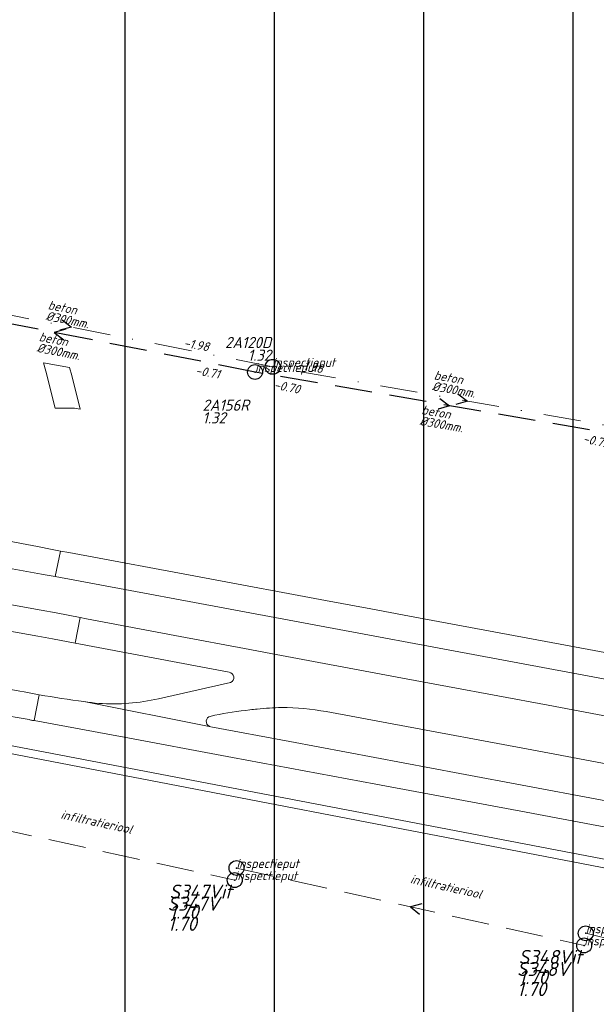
# Model space of a CAD drawing. Extents: x 148869 to 161638, y 453607 to 469810.
# Tile 775 of 1056: x 157023 to 157100, y 468252 to 468384. Entities that reach past the tile are written whole.
import ezdxf
from ezdxf.enums import TextEntityAlignment as Align
from ezdxf.lldxf.tags import DXFTag

# ---------------------------------------------------------------- set-up
doc = ezdxf.new("R2010")
doc.units = 0
doc.header["$PDMODE"] = 32
doc.header["$PDSIZE"] = 2
doc.linetypes.add('RI-HWA', pattern=[7.4, 5, -2.4])
doc.linetypes.add('RI-VWA', pattern=[11, 5, -3, 0, -3])
doc.layers.get('0').update_dxf_attribs({"linetype": 'CONTINUOUS'})
doc.layers.get('DEFPOINTS').update_dxf_attribs({"linetype": 'CONTINUOUS'})
for name, color, linetype in [('2022 hatch', 10, 'CONTINUOUS'), ('B-OI-RI-BOB-T18-niet meenemen', 252, 'CONTINUOUS'), ('B-OI-RI-DIAMETER-T18-niet meenemen', 252, 'CONTINUOUS'), ('B-OI-RI-HWA-PUTDEKSELHOOGTE-T25-niet meenemen', 252, 'CONTINUOUS'), ('B-OI-RI-HWA-PUTNUMMER-T25-niet meenemen', 252, 'CONTINUOUS'), ('B-OI-RI-HWA_TRANSPORTLEIDING-G-niet meenemen', 252, 'RI-HWA'), ('B-OI-RI-MATERIAAL-T18-niet meenemen', 252, 'CONTINUOUS'), ('B-OI-RI-STROOMRICHTING-S-niet meenemen', 252, 'CONTINUOUS'), ('B-OI-RI-VWA_PUTDEKSELHOOGTE-T25-niet meenemen', 252, 'CONTINUOUS'), ('gs dwa', 252, 'CONTINUOUS'), ('gs rwa', 252, 'CONTINUOUS')]:
    doc.layers.add(name, color=color, linetype=linetype)
for name, color, linetype, lineweight in [('B-OI-RI-HWA-PUTDEKSELHOOGTE-T25', 150, 'CONTINUOUS', 25), ('B-OI-RI-HWA-PUTNUMMER-T25', 150, 'CONTINUOUS', 25), ('B-OI-RI-HWA_IT TRANSPORTLEIDING-G', 134, 'RI-HWA', 18), ('B-OI-RI-HWA_RIOOLPUT-S', 150, 'CONTINUOUS', 25), ('B-OI-RI-PERSLEIDING-G-niet meenemen', 190, 'RI-PERS', 18), ('B-OI-RI-STRENGTYPE-T18', 31, 'CONTINUOUS', 18), ('B-OI-RI-STROOMRICHTING-S', 252, 'CONTINUOUS', 25), ('B-OI-RI-VWA_TRANSPORTLEIDING-G-niet meenemen', 252, 'RI-VWA', 18), ('B-RO-VH-VERHARDING_ASFALT-GV', 251, 'CONTINUOUS', 18), ('B-RO-VH-VERHARDING_GRASBETONSTEEN-GV', 251, 'CONTINUOUS', 18)]:
    doc.layers.add(name, color=color, linetype=linetype, lineweight=lineweight)
doc.styles.add('iso15', font='ISO.shx', dxfattribs={"oblique": 15})
doc.styles.add('NLCS-ISO-M500-T18_CURSIEF', font='NLCS-ISO.ttf', dxfattribs={"oblique": 15, "height": 0.9})
doc.styles.add('NLCS-ISO-M750-T25_CURSIEF', font='NLCS-ISO.ttf', dxfattribs={"oblique": 15, "height": 1.875})
doc.styles.add('NLCS-ISO-M750_CURSIEF', font='NLCS-ISO.ttf', dxfattribs={"oblique": 15})
tags = doc.linetypes.add('RI-PERS', pattern='A,7,-2,["P",Standard,S=1.8,R=0,X=-0.5,Y=-0.9],-2,7,-2,[102,NLCS.SHX,S=1,R=180,X=0,Y=0],-2', length=22).pattern_tags.tags
tags[6] = DXFTag(74, 10)

# ---------------------------------------------------------------- blocks, each defined once
blk = doc.blocks.new('ACMAP_ANN_TEMPLATE_strengtype')
at = {"color": 0, "linetype": 'ByBlock', "style": 'NLCS-ISO-M500-T18_CURSIEF', "oblique": 15}
blk.add_attdef('type', (-0.78, 3.09), '', height=1.2, dxfattribs=at)
blk = doc.blocks.new('ACMAP_ANN_TEMPLATE_hwa-puth')
at = {"color": 0, "linetype": 'ByBlock', "style": 'NLCS-ISO-M750-T25_CURSIEF', "oblique": 15}
blk.add_attdef('hwa-puth', (-9, -6.8), '', height=1.88, dxfattribs=at)
blk = doc.blocks.new('ACMAP_ANN_TEMPLATE_hwa-putnr')
at = {"color": 0, "linetype": 'ByBlock', "style": 'NLCS-ISO-M750-T25_CURSIEF', "oblique": 15}
blk.add_attdef('hwa-putnr', (-9, -4.1), '', height=1.88, dxfattribs=at)
blk = doc.blocks.new('ACMAP_ANN_TEMPLATE_type knoop')
at = {"layer": 'DEFPOINTS', "style": 'NLCS-ISO-M500-T18_CURSIEF', "oblique": 15}
blk.add_attdef('type_knoop', (0, 0), '', height=1.2, dxfattribs=at)
blk = doc.blocks.new('ACMAP_ANN_TEMPLATE_diam')
at = {"color": 0, "linetype": 'ByBlock', "style": 'iso15', "oblique": 15}
blk.add_attdef('diam', (0.5, -1.3), '', height=1.2, dxfattribs=at)
blk = doc.blocks.new('ACMAP_ANN_TEMPLATE_mat')
at = {"color": 0, "linetype": 'ByBlock', "style": 'iso15', "oblique": 15}
blk.add_attdef('mat', (0.5, 0.2), '', height=1.2, dxfattribs=at)
blk = doc.blocks.new('ACMAP_ANN_TEMPLATE_nap-l')
at = {"color": 0, "linetype": 'ByBlock', "style": 'iso15', "oblique": 15}
blk.add_attdef('nap-l', (3.3, 0.2), '', height=1.2, dxfattribs=at)
blk = doc.blocks.new('ACMAP_ANN_TEMPLATE_nap-r')
at = {"color": 0, "linetype": 'ByBlock', "style": 'iso15', "oblique": 15}
blk.add_attdef('nap-r', text='', height=1.2, dxfattribs=at).set_placement((-4.1, 0.2), align=Align.RIGHT)
blk = doc.blocks.new('ACMAP_ANN_TEMPLATE_puth-dwa')
at = {"color": 0, "linetype": 'ByBlock', "style": 'iso15', "oblique": 15}
blk.add_attdef('puth-dwa', text='', height=1.5, dxfattribs=at).set_placement((2.7, 1), align=Align.RIGHT)
blk = doc.blocks.new('ACMAP_ANN_TEMPLATE_putnr-dwa')
at = {"color": 0, "linetype": 'ByBlock', "style": 'iso15', "oblique": 15}
blk.add_attdef('putnr-dwa', text='', height=1.5, dxfattribs=at).set_placement((2.7, 2.7), align=Align.RIGHT)
blk = doc.blocks.new('ACMAP_ANN_TEMPLATE_puth-rwa')
at = {"color": 0, "linetype": 'ByBlock', "style": 'iso15', "oblique": 15}
blk.add_attdef('puth-rwa', (-2.7, -4.4), '', height=1.5, dxfattribs=at)
blk = doc.blocks.new('ACMAP_ANN_TEMPLATE_putnr-rwa')
at = {"color": 0, "linetype": 'ByBlock', "style": 'iso15', "oblique": 15}
blk.add_attdef('putnr-rwa', (-2.7, -2.7), '', height=1.5, dxfattribs=at)

msp = doc.modelspace()

# ---------------------------------------------------------------- hatches: boundary and pattern name
at = {"layer": '2022 hatch'}
h = msp.add_hatch(dxfattribs=at)
h.set_pattern_fill('ANSI31', color=256, scale=19.992, angle=45)
h.set_pattern_definition([(90, (0, 0), (-19.992, 0), [])])
h.paths.add_polyline_path([(158379.84, 467996.89), (158366.84, 468022.67), (158189.84, 468166.16), (157828.17, 468458.42), (157739.22, 468518.82), (157641.11, 468619.81), (157530.39, 468683.16), (157482.59, 468721.96), (157387.79, 468799.09), (157358.04, 468834.15), (157275.29, 468902.27), (157210.79, 468954.43), (157194.02, 469053.71), (156902.95, 469077.05), (156826.8, 468954.1), (156792.27, 468881.17), (156787.74, 468869.52), (156766.12, 468853.14), (156708.66, 468812.18), (156684.68, 468714.31), (156691.12, 468637.35), (156646.96, 468557.82), (156546.37, 468484.25), (156540.57, 468402.6), (156240.02, 468051.1), (156133.15, 468060.94), (155534.46, 467899.58), (155877.43, 467514.28), (156068.55, 467349.02), (156564.13, 467124.76), (157053.01, 467402.65), (157255.96, 467459.7), (157295.2, 467601.79), (157494.95, 467833.47), (157733.53, 467653.62), (157958.73, 467372.41), (158076.05, 467263.89), (158097.91, 467222.3), (158172.49, 467148.19), (158328.77, 467127.74), (158565.83, 467340.97), (158654.01, 467555.95), (158521.87, 467664.49), (158523.64, 467683.01), (158588.43, 467828.66)])

# ---------------------------------------------------------------- linework, layer by layer
at = {"layer": 'B-OI-RI-HWA_IT TRANSPORTLEIDING-G', "color": 251}
for p, q in [((157005.26, 468278.44), (157051.83, 468268.29)), ((157052.07, 468269.91), (157098.62, 468259.54)), ((157098.84, 468261.16), (157145.18, 468249.97))]:
    msp.add_line(p, q, dxfattribs=at)
at = {"layer": 'B-OI-RI-HWA_RIOOLPUT-S', "color": 251}
for p in [(157052.07, 468269.91), (157051.83, 468268.29), (157098.84, 468261.16), (157098.62, 468259.54)]:
    msp.add_point(p, dxfattribs=at)
at = {"layer": 'B-OI-RI-HWA_TRANSPORTLEIDING-G-niet meenemen'}
for p, q in [((157054.55, 468336.37), (157000.79, 468346.96)), ((157106.64, 468327.34), (157054.55, 468336.37))]:
    msp.add_line(p, q, dxfattribs=at)
at = {"layer": 'B-OI-RI-PERSLEIDING-G-niet meenemen'}
for p, q in [((156714.5, 468344.3), (157127, 468265)), ((157128, 468266), (156715.2, 468345))]:
    msp.add_line(p, q, dxfattribs=at)
at = {"layer": 'B-OI-RI-STROOMRICHTING-S', "color": 251}
msp.add_lwpolyline([(157076.9, 468265.11), (157075.35, 468264.72), (157076.58, 468263.71)], dxfattribs=at)
at = {"layer": 'B-OI-RI-STROOMRICHTING-S-niet meenemen'}
for points in [[(157028.7, 468343.37), (157029.98, 468342.39), (157028.42, 468341.96)], [(157029.22, 468342.09), (157027.67, 468341.67), (157028.94, 468340.68)], [(157079.3, 468332.81), (157080.6, 468331.85), (157079.05, 468331.39)], [(157081.7, 468333.44), (157082.99, 468332.48), (157081.45, 468332.02)]]:
    msp.add_lwpolyline(points, dxfattribs=at)
at = {"layer": 'B-OI-RI-VWA_TRANSPORTLEIDING-G-niet meenemen'}
for p, q in [((157056.92, 468337.06), (157003.03, 468347.71)), ((157109.07, 468327.91), (157056.92, 468337.06))]:
    msp.add_line(p, q, dxfattribs=at)
at = {"layer": 'B-RO-VH-VERHARDING_ASFALT-GV', "flags": 128}
for points in [[(157025.43, 468312.97), (157020.91, 468313.83), (157021.55, 468310.1), (157025.96, 468309.28), (157026.73, 468309.15), (157027.78, 468308.96), (157028.48, 468312.38), (157027.37, 468312.6)], [(157025.92, 468304.45), (157021.71, 468305.23), (157021.24, 468301.75), (157025.48, 468300.96), (157027.44, 468300.6), (157030.45, 468300.04), (157031.15, 468303.47), (157027.93, 468304.08)]]:
    msp.add_lwpolyline(points, close=True, dxfattribs=at)
for points in [[(157133.78, 468292.69), (157131.74, 468293.08), (157131.03, 468293.22), (157128.63, 468293.69), (157125.06, 468294.36), (157113.6, 468296.51), (157095.41, 468299.89), (157075.24, 468303.64), (157070.05, 468304.62), (157063.97, 468305.77), (157047.78, 468308.79), (157029.61, 468312.18), (157028.48, 468312.38), (157027.78, 468308.96), (157056.47, 468303.6), (157090.44, 468297.25), (157124.42, 468290.93), (157124.7, 468290.88)], [(157126.97, 468285.51), (157123.53, 468286.15), (157111.96, 468288.31), (157093.78, 468291.71), (157073.58, 468295.48), (157056.66, 468298.65), (157053.12, 468299.31), (157044.51, 468300.92), (157031.96, 468303.3), (157031.15, 468303.47), (157030.45, 468300.04), (157051.1, 468296.15)], [(157025.65, 468293.12), (157023.64, 468293.5), (157023.05, 468293.61), (157018.68, 468294.43), (157016.69, 468291.19), (157021.42, 468290.32), (157022.96, 468290.03), (157024.28, 468289.79)], [(157051.27, 468294.78), (157041.64, 468292.59), (157039.66, 468292.23)], [(157024.75, 468289.68), (157024.99, 468289.67), (157025.65, 468293.12)], [(157025.65, 468293.12), (157024.99, 468289.67), (157036.06, 468287.62), (157036.32, 468287.56), (157051.54, 468284.73), (157070.71, 468281.15), (157090.85, 468277.38), (157099.61, 468275.74), (157109.03, 468273.98), (157120.84, 468271.76), (157125.03, 468270.97), (157129.19, 468270.15)], [(157031.64, 468292.21), (157048.61, 468288.82)], [(157118.24, 468275.8), (157081.99, 468282.59), (157059.23, 468286.85), (157048.61, 468288.82), (157031.64, 468292.21)], [(157048.36, 468290.18), (157049.15, 468290.38)], [(157064.09, 468290.86), (157072.2, 468289.35), (157092.34, 468285.59), (157110.52, 468282.19), (157122.37, 468279.98), (157124.52, 468279.58)]]:
    msp.add_lwpolyline(points, dxfattribs=at)
at = {"layer": 'B-RO-VH-VERHARDING_ASFALT-GV'}
for points in [[(157051.1, 468296.15, -0.756792), (157051.27, 468294.78)], [(157031.64, 468292.21, -0.009668), (157025.65, 468293.12)], [(157039.66, 468292.23, -0.080748), (157031.64, 468292.21)], [(157054.85, 468291.21, -0.02006), (157058.09, 468291.42)], [(157058.09, 468291.42, -0.045507), (157064.09, 468290.86)], [(157048.61, 468288.82, -0.671105), (157048.36, 468290.18)], [(157049.15, 468290.38, -0.020403), (157053.86, 468291.1)], [(157053.86, 468291.1, -0.006949), (157054.85, 468291.21)], [(157024.28, 468289.79, -0.023277), (157024.75, 468289.68)]]:
    msp.add_lwpolyline(points, format="xyb", dxfattribs=at)
at = {"layer": 'B-RO-VH-VERHARDING_GRASBETONSTEEN-GV', "flags": 128}
msp.add_lwpolyline([(157028.03, 468331.54), (157028.21, 468331.54), (157030.39, 468331.51), (157031.15, 468331.41), (157030, 468335.89), (157029.72, 468336.96), (157026.23, 468337.61), (157026.53, 468336.47), (157027.8, 468331.51)], dxfattribs=at)
at = {"layer": 'B-RO-VH-VERHARDING_GRASBETONSTEEN-GV'}
msp.add_lwpolyline([(157027.8, 468331.51, -0.025423), (157028.03, 468331.54)], format="xyb", dxfattribs=at)
at = {"layer": 'gs dwa'}
msp.add_point((157056.92, 468337.06), dxfattribs=at)
at = {"layer": 'gs rwa'}
msp.add_point((157054.55, 468336.37), dxfattribs=at)

# ---------------------------------------------------------------- block references
at = {"layer": 'B-OI-RI-BOB-T18-niet meenemen'}
ref = msp.add_blockref('ACMAP_ANN_TEMPLATE_nap-r', (157052.3, 468338.23), dxfattribs=dict(at, rotation=350.0484383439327))
ref.add_attrib('nap-r', '-1.98', dxfattribs={"layer": '0', "color": 0, "linetype": 'ByBlock', "height": 1.2, "rotation": 350.0484, "style": 'NLCS-ISO-M750_CURSIEF', "oblique": 15}).set_placement((157048.29, 468339.13), align=Align.RIGHT)
ref = msp.add_blockref('ACMAP_ANN_TEMPLATE_nap-l', (157056.92, 468337.29), dxfattribs=dict(at, rotation=348.8209823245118))
ref.add_attrib('nap-l', '-1.98', (157060.2, 468336.85), dxfattribs={"layer": '0', "color": 0, "linetype": 'ByBlock', "height": 1.2, "rotation": 348.821, "style": 'NLCS-ISO-M750_CURSIEF', "oblique": 15})
ref = msp.add_blockref('ACMAP_ANN_TEMPLATE_nap-r', (157053.74, 468334.57), dxfattribs=dict(at, rotation=350.1652969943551))
ref.add_attrib('nap-r', '-0.71', dxfattribs={"layer": '0', "color": 0, "linetype": 'ByBlock', "height": 1.2, "rotation": 350.1653, "style": 'NLCS-ISO-M750_CURSIEF', "oblique": 15}).set_placement((157049.74, 468335.46), align=Align.RIGHT)
ref = msp.add_blockref('ACMAP_ANN_TEMPLATE_nap-l', (157053.74, 468334.57), dxfattribs=dict(at, rotation=348.8561774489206))
ref.add_attrib('nap-l', '-0.70', (157057.02, 468334.12), dxfattribs={"layer": '0', "color": 0, "linetype": 'ByBlock', "height": 1.2, "rotation": 348.8562, "style": 'NLCS-ISO-M750_CURSIEF', "oblique": 15})
ref = msp.add_blockref('ACMAP_ANN_TEMPLATE_nap-r', (157105.78, 468325.15), dxfattribs=dict(at, rotation=348.1765639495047))
ref.add_attrib('nap-r', '-0.73', dxfattribs={"layer": '0', "color": 0, "linetype": 'ByBlock', "height": 1.2, "rotation": 348.1766, "style": 'NLCS-ISO-M750_CURSIEF', "oblique": 15}).set_placement((157101.81, 468326.19), align=Align.RIGHT)
at = {"layer": 'B-OI-RI-DIAMETER-T18-niet meenemen'}
ref = msp.add_blockref('ACMAP_ANN_TEMPLATE_diam', (157026.22, 468344.71), dxfattribs=dict(at, rotation=348.8209823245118))
ref.add_attrib('diam', '%%c300mm.', (157026.46, 468343.34), dxfattribs={"layer": '0', "color": 0, "linetype": 'ByBlock', "height": 1.2, "rotation": 348.821, "style": 'NLCS-ISO-M750_CURSIEF', "oblique": 15})
ref = msp.add_blockref('ACMAP_ANN_TEMPLATE_diam', (157025.01, 468340.45), dxfattribs=dict(at, rotation=348.8561774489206))
ref.add_attrib('diam', '%%c300mm.', (157025.25, 468339.08), dxfattribs={"layer": '0', "color": 0, "linetype": 'ByBlock', "height": 1.2, "rotation": 348.8562, "style": 'NLCS-ISO-M750_CURSIEF', "oblique": 15})
ref = msp.add_blockref('ACMAP_ANN_TEMPLATE_diam', (157077.92, 468335.28), dxfattribs=dict(at, rotation=350.0484383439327))
ref.add_attrib('diam', '%%c300mm.', (157078.19, 468333.92), dxfattribs={"layer": '0', "color": 0, "linetype": 'ByBlock', "height": 1.2, "rotation": 350.0484, "style": 'NLCS-ISO-M750_CURSIEF', "oblique": 15})
ref = msp.add_blockref('ACMAP_ANN_TEMPLATE_diam', (157076.26, 468330.64), dxfattribs=dict(at, rotation=350.1652969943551))
ref.add_attrib('diam', '%%c300mm.', (157076.53, 468329.27), dxfattribs={"layer": '0', "color": 0, "linetype": 'ByBlock', "height": 1.2, "rotation": 350.1653, "style": 'NLCS-ISO-M750_CURSIEF', "oblique": 15})
at = {"layer": 'B-OI-RI-HWA-PUTDEKSELHOOGTE-T25', "color": 251}
for p in [(157052.07, 468269.91), (157051.83, 468268.29), (157098.84, 468261.16), (157098.62, 468259.54)]:
    msp.add_blockref('ACMAP_ANN_TEMPLATE_hwa-puth', p, dxfattribs=at).add_auto_attribs({'hwa-puth': '1.70'})
at = {"layer": 'B-OI-RI-HWA-PUTDEKSELHOOGTE-T25-niet meenemen'}
ref = msp.add_blockref('ACMAP_ANN_TEMPLATE_puth-rwa', (157050.21, 468333.88), dxfattribs=at)
ref.add_attrib('puth-rwa', '1.32', (157047.51, 468329.48), dxfattribs={"layer": '0', "color": 0, "linetype": 'ByBlock', "height": 1.5, "style": 'NLCS-ISO-M750_CURSIEF', "oblique": 15})
at = {"layer": 'B-OI-RI-HWA-PUTNUMMER-T25', "color": 251}
for p, values in [((157052.07, 468269.91), {'hwa-putnr': 'S347Vit'}), ((157051.83, 468268.29), {'hwa-putnr': 'S347V'}), ((157098.84, 468261.16), {'hwa-putnr': 'S348Vit'}), ((157098.62, 468259.54), {'hwa-putnr': 'S348V'})]:
    msp.add_blockref('ACMAP_ANN_TEMPLATE_hwa-putnr', p, dxfattribs=at).add_auto_attribs(values)
at = {"layer": 'B-OI-RI-HWA-PUTNUMMER-T25-niet meenemen'}
ref = msp.add_blockref('ACMAP_ANN_TEMPLATE_putnr-rwa', (157050.21, 468333.88), dxfattribs=at)
ref.add_attrib('putnr-rwa', '2A156R', (157047.51, 468331.18), dxfattribs={"layer": '0', "color": 0, "linetype": 'ByBlock', "height": 1.5, "style": 'NLCS-ISO-M750_CURSIEF', "oblique": 15})
at = {"layer": 'B-OI-RI-MATERIAAL-T18-niet meenemen'}
ref = msp.add_blockref('ACMAP_ANN_TEMPLATE_mat', (157026.22, 468344.71), dxfattribs=dict(at, rotation=348.8209823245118))
ref.add_attrib('mat', 'beton', (157026.75, 468344.81), dxfattribs={"layer": '0', "color": 0, "linetype": 'ByBlock', "height": 1.2, "rotation": 348.821, "style": 'NLCS-ISO-M750_CURSIEF', "oblique": 15})
ref = msp.add_blockref('ACMAP_ANN_TEMPLATE_mat', (157025.01, 468340.45), dxfattribs=dict(at, rotation=348.8561774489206))
ref.add_attrib('mat', 'beton', (157025.54, 468340.55), dxfattribs={"layer": '0', "color": 0, "linetype": 'ByBlock', "height": 1.2, "rotation": 348.8562, "style": 'NLCS-ISO-M750_CURSIEF', "oblique": 15})
ref = msp.add_blockref('ACMAP_ANN_TEMPLATE_mat', (157077.92, 468335.28), dxfattribs=dict(at, rotation=350.0484383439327))
ref.add_attrib('mat', 'beton', (157078.45, 468335.4), dxfattribs={"layer": '0', "color": 0, "linetype": 'ByBlock', "height": 1.2, "rotation": 350.0484, "style": 'NLCS-ISO-M750_CURSIEF', "oblique": 15})
ref = msp.add_blockref('ACMAP_ANN_TEMPLATE_mat', (157076.26, 468330.64), dxfattribs=dict(at, rotation=350.1652969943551))
ref.add_attrib('mat', 'beton', (157076.79, 468330.75), dxfattribs={"layer": '0', "color": 0, "linetype": 'ByBlock', "height": 1.2, "rotation": 350.1653, "style": 'NLCS-ISO-M750_CURSIEF', "oblique": 15})
at = {"layer": 'B-OI-RI-STRENGTYPE-T18', "color": 251}
for p, rotation in [((157028.55, 468273.36), 347.7045829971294), ((157075.35, 468264.72), 347.4412211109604)]:
    msp.add_blockref('ACMAP_ANN_TEMPLATE_strengtype', p, dxfattribs=dict(at, rotation=rotation)).add_auto_attribs({'type': 'infiltratieriool'})
at = {"layer": 'B-OI-RI-VWA_PUTDEKSELHOOGTE-T25-niet meenemen'}
ref = msp.add_blockref('ACMAP_ANN_TEMPLATE_putnr-dwa', (157054, 468336.87), dxfattribs=at)
ref.add_attrib('putnr-dwa', '2A120D', dxfattribs={"layer": '0', "color": 0, "linetype": 'ByBlock', "height": 1.5, "style": 'NLCS-ISO-M750_CURSIEF', "oblique": 15}).set_placement((157056.7, 468339.57), align=Align.RIGHT)
ref = msp.add_blockref('ACMAP_ANN_TEMPLATE_puth-dwa', (157054, 468336.87), dxfattribs=at)
ref.add_attrib('puth-dwa', '1.32', dxfattribs={"layer": '0', "color": 0, "linetype": 'ByBlock', "height": 1.5, "style": 'NLCS-ISO-M750_CURSIEF', "oblique": 15}).set_placement((157056.7, 468337.87), align=Align.RIGHT)
at = {"layer": 'DEFPOINTS'}
for p in [(157054.55, 468336.37), (157056.92, 468337.06), (157052.07, 468269.91), (157051.83, 468268.29), (157098.84, 468261.16), (157098.62, 468259.54)]:
    msp.add_blockref('ACMAP_ANN_TEMPLATE_type knoop', p, dxfattribs=at).add_auto_attribs({'type_knoop': 'inspectieput'})

doc.saveas('drawing.dxf')
